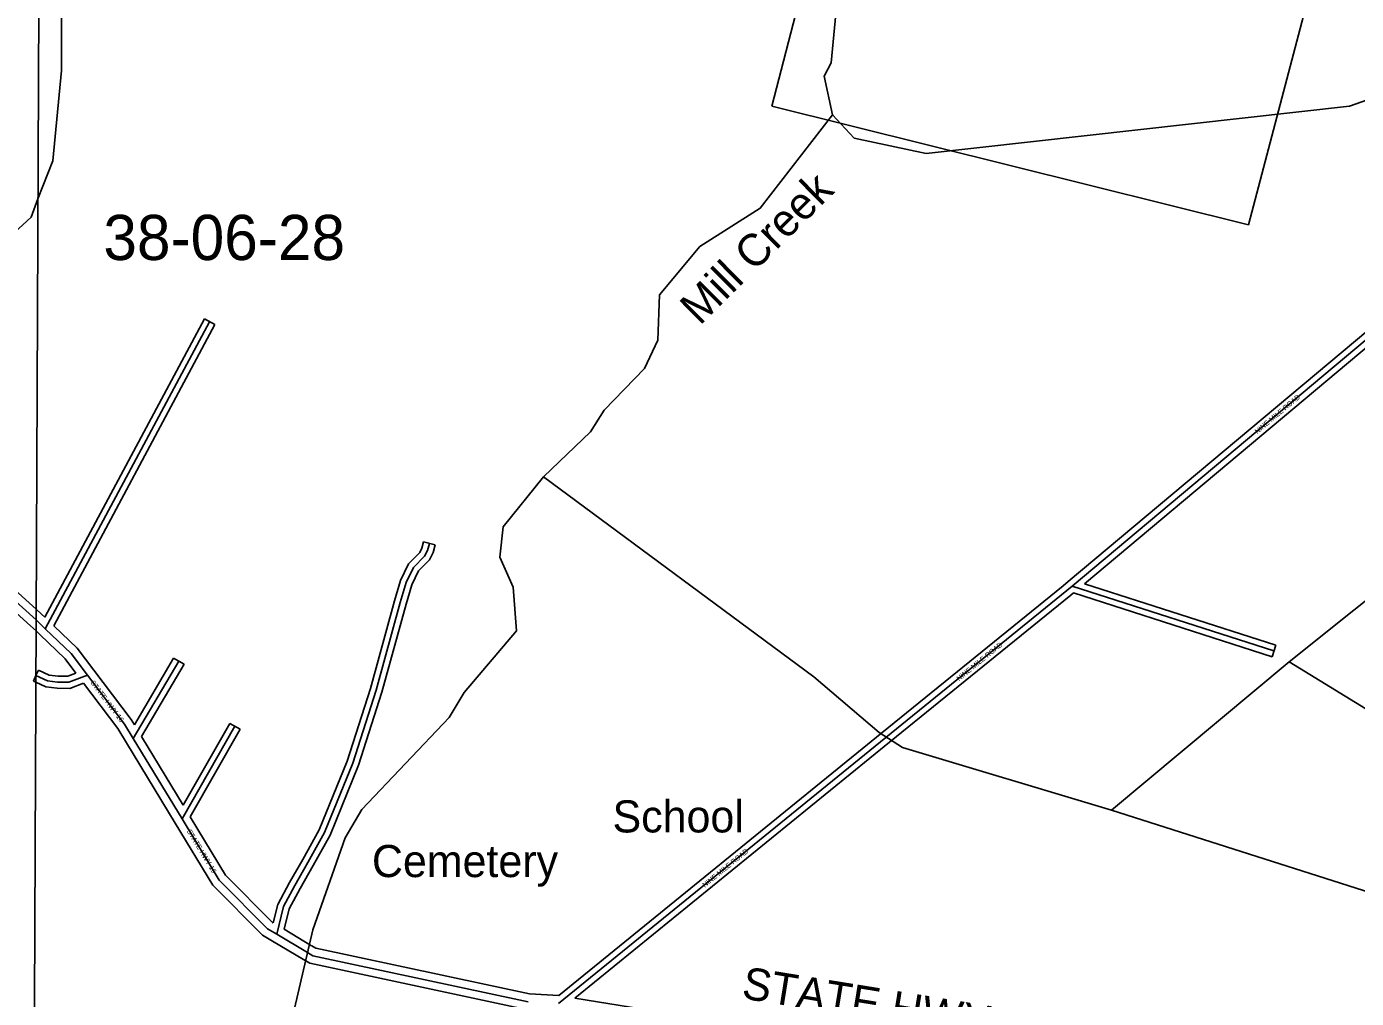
# Model space of a CAD drawing. Extents: x 418523 to 616617, y 1878279 to 2196743.
# Drawn here: x 497862 to 504488, y 2047011 to 2051852 of the extents above; entities that cross this region are included whole.
import ezdxf

# ---------------------------------------------------------------- set-up
doc = ezdxf.new("R2010")
doc.units = 0
for name, color, linetype in [('Level 1', 7, 'Continuous'), ('Level 2', 7, 'Continuous'), ('Level 22', 7, 'Continuous'), ('Level 23', 7, 'Continuous'), ('Level 28', 7, 'Continuous'), ('Level 31', 7, 'Continuous'), ('Level 32', 7, 'Continuous'), ('Level 34', 7, 'Continuous'), ('Level 41', 7, 'Continuous'), ('Level 5', 7, 'Continuous'), ('Level 57', 7, 'Continuous'), ('Level 63', 7, 'Continuous'), ('Level 7', 7, 'Continuous')]:
    doc.layers.add(name, color=color, linetype=linetype)

msp = doc.modelspace()

# ---------------------------------------------------------------- linework, layer by layer
at = {"layer": 'Level 1'}
for p, q in [((503876.504, 2060340.113), (501575.606, 2051455.543)), ((503950.055, 2050864.193), (506441.734, 2060330.346)), ((501575.606, 2051455.543), (503950.055, 2050864.193))]:
    msp.add_line(p, q, dxfattribs=at)
at = {"layer": 'Level 22'}
for p, q in [((497955.533, 2048852.317), (497909.56, 2048896.091)), ((498637.011, 2047904.534), (498393.641, 2048304.903)), ((499262.104, 2047238.491), (499108.278, 2047330.437))]:
    msp.add_line(p, q, dxfattribs=at)
for points in [[(497909.561, 2048896.091), (497909.491, 2048896.159), (497584.92, 2049189.238), (497425.185, 2049302.672)], [(498165.43, 2048621.563), (498084.51, 2048728.471), (497955.533, 2048852.317)], [(498393.641, 2048304.903), (498349.936, 2048377.1), (498165.43, 2048621.563)], [(499108.278, 2047330.437), (499063.11, 2047357.544), (498822.216, 2047600.065), (498637.011, 2047904.534)], [(500362.144, 2046994.106), (499287.688, 2047223.107), (499262.104, 2047238.491)]]:
    msp.add_lwpolyline(points, dxfattribs=at)
at = {"layer": 'Level 23'}
for p, q in [((497927.949, 2048823.349), (497909.322, 2048841.085)), ((498641.858, 2047973.571), (498434.37, 2048314.91)), ((498602.83, 2047883.756), (498359.46, 2048284.126)), ((499282.627, 2047272.826), (499145.33, 2047354.891)), ((499241.581, 2047204.156), (499087.755, 2047296.102)), ((500513.843, 2047025.074), (500367.541, 2047033.853))]:
    msp.add_line(p, q, dxfattribs=at)
for points in [[(497909.794, 2048949.78), (497609.99, 2049220.496), (497470.597, 2049319.484)], [(497909.323, 2048841.085), (497882.29, 2048866.825), (497559.85, 2049157.98), (497402.025, 2049270.059)], [(497952.581, 2048910.361), (497936.691, 2048925.492), (497909.793, 2048949.78)], [(498107.901, 2048631.286), (498054.524, 2048701.808), (497927.827, 2048823.465)], [(498197.325, 2048645.704), (498114.496, 2048755.133), (497997.619, 2048867.361)], [(498399.07, 2048373.179), (498383.097, 2048399.565), (498197.358, 2048645.661)], [(498359.422, 2048284.188), (498316.776, 2048354.635), (498145.504, 2048581.562)], [(499091.548, 2047387.128), (499087.973, 2047389.275), (498853.932, 2047624.896), (498677.495, 2047914.951)], [(499087.694, 2047296.139), (499038.248, 2047325.814), (498790.501, 2047575.233), (498602.837, 2047883.746)], [(500367.542, 2047033.854), (499302.569, 2047260.836), (499282.717, 2047272.772)], [(500319.187, 2046962.361), (499272.808, 2047185.38), (499241.49, 2047204.211)], [(506318.856, 2046022.721), (505869.111, 2046136.952), (504159.46, 2046435.651), (500593.498, 2047012.471)]]:
    msp.add_lwpolyline(points, dxfattribs=at)
at = {"layer": 'Level 31'}
for p, q in [((497955.533, 2048852.317), (498774.378, 2050381.656)), ((503071.79, 2049064.643), (504077.42, 2048741.485)), ((498393.641, 2048304.903), (498620.773, 2048690.142)), ((497908.358, 2048618.646), (497908.286, 2048618.679)), ((498637.011, 2047904.534), (498900.256, 2048365.99)), ((500512.211, 2046985.099), (502143.32, 2048309.936))]:
    msp.add_line(p, q, dxfattribs=at)
for points in [[(503071.79, 2049064.643), (505086.41, 2050752.4), (505764.377, 2051450.027)], [(499108.278, 2047330.437), (499142.755, 2047468.121), (499199.26, 2047573.343), (499264.353, 2047687.621), (499347.33, 2047836.732), (499487.2, 2048181.985), (499603.711, 2048545.522), (499724.018, 2048982.141), (499753.895, 2049081.66), (499789.371, 2049157.879), (499845.341, 2049213.281), (499860.35, 2049242.675), (499869.366, 2049277.548)], [(502143.32, 2048309.936), (503045.733, 2049042.932), (503071.79, 2049064.643)], [(498165.43, 2048621.563), (498072.489, 2048585.236), (498016.757, 2048585.477), (497967.069, 2048591.876), (497908.357, 2048618.646)]]:
    msp.add_lwpolyline(points, dxfattribs=at)
at = {"layer": 'Level 32'}
for p, q in [((497952.581, 2048910.361), (498747.93, 2050395.817)), ((497997.619, 2048867.361), (498800.826, 2050367.495)), ((498747.93, 2050395.817), (498800.826, 2050367.495)), ((499840.32, 2049285.058), (499898.412, 2049270.038)), ((503078.32, 2049031.032), (504068.243, 2048712.922)), ((503132.743, 2049076.567), (504086.6, 2048770.046)), ((504086.6, 2048770.046), (504068.243, 2048712.922)), ((498399.07, 2048373.179), (498594.93, 2048705.379)), ((498594.93, 2048705.379), (498646.616, 2048674.905)), ((497908.358, 2048618.838), (497920.732, 2048645.976)), ((498434.37, 2048314.911), (498646.616, 2048674.905)), ((497895.84, 2048591.382), (497908.359, 2048618.838)), ((497908.216, 2048585.74), (497895.84, 2048591.382)), ((498641.857, 2047973.571), (498874.198, 2048380.855)), ((498874.198, 2048380.855), (498926.315, 2048351.124)), ((498677.495, 2047914.952), (498926.315, 2048351.124)), ((500513.843, 2047025.074), (502124.405, 2048333.223)), ((500593.498, 2047012.471), (502162.235, 2048286.648))]:
    msp.add_line(p, q, dxfattribs=at)
for points in [[(503052.525, 2049087.64), (505065.966, 2050774.41), (505722.333, 2051449.809)], [(503132.743, 2049076.567), (505106.855, 2050730.389), (505785.892, 2051429.119)], [(499091.548, 2047387.128), (499114.56, 2047479.028), (499173.006, 2047587.867), (499238.21, 2047702.34), (499320.217, 2047849.707), (499458.973, 2048192.21), (499574.953, 2048554.088), (499695.186, 2048990.441), (499725.783, 2049092.358), (499764.443, 2049175.416), (499820.813, 2049231.215), (499832.13, 2049253.38), (499840.32, 2049285.058)], [(499145.33, 2047354.891), (499170.951, 2047457.215), (499225.514, 2047558.82), (499290.495, 2047672.901), (499374.442, 2047823.757), (499515.426, 2048171.76), (499632.47, 2048536.956), (499752.85, 2048973.842), (499782.006, 2049070.961), (499814.3, 2049140.342), (499869.87, 2049195.347), (499888.57, 2049231.97), (499898.412, 2049270.038)], [(502124.405, 2048333.223), (503026.673, 2049066.101), (503052.586, 2049087.691)], [(502162.235, 2048286.649), (503064.793, 2049019.763), (503078.32, 2049031.033)], [(498107.902, 2048631.286), (498066.897, 2048615.261), (498018.745, 2048615.47), (497975.394, 2048621.052), (497920.732, 2048645.976)], [(498145.505, 2048581.562), (498078.081, 2048555.21), (498014.768, 2048555.485), (497958.745, 2048562.699), (497908.215, 2048585.74)]]:
    msp.add_lwpolyline(points, dxfattribs=at)
at = {"layer": 'Level 5'}
for p, q in [((503267.325, 2047948.732), (504153.363, 2048687.791)), ((505418.005, 2047908.426), (504153.363, 2048687.791)), ((504824.62, 2047451.857), (503267.325, 2047948.732))]:
    msp.add_line(p, q, dxfattribs=at)
for points in [[(500438.32, 2049608.492), (500672.452, 2049832.831), (500739.502, 2049940.974), (500940.233, 2050148.761), (501007.382, 2050290.246), (501016.469, 2050515.291), (501217.289, 2050756.399), (501518.013, 2050947.187), (501878.013, 2051412.842)], [(498749.521, 2045537.443), (498833.51, 2045720.579), (499162.149, 2046811.599), (499288.923, 2047353.034), (499448.819, 2047811.047), (499532.638, 2047952.471), (499967.6, 2048409.567), (500043.02, 2048534.381), (500302.45, 2048841.972), (500286.466, 2049058.787), (500220.262, 2049209.07), (500237.43, 2049359.064), (500438.32, 2049608.492)], [(503267.325, 2047948.732), (502226.295, 2048260.549), (502109.811, 2048335.939), (501785.579, 2048612.122), (500438.32, 2049608.492)], [(505418.005, 2047908.426), (505411.625, 2048517.01), (505386.982, 2048625.452), (505096.449, 2049018.209), (504913.761, 2049235.542), (504796.929, 2049202.59), (504153.363, 2048687.791)]]:
    msp.add_lwpolyline(points, dxfattribs=at)
at = {"layer": 'Level 63'}
for points in [[(458142.926, 2015097.576), (497762.103, 2014904.337), (497959.305, 2060362.642), (458389.488, 2060556.305), (458142.926, 2015097.576)], [(497762.102, 2014904.337), (537381.015, 2014754.121), (537528.7, 2060211.986), (497959.304, 2060362.642), (497762.102, 2014904.337)]]:
    msp.add_lwpolyline(points, dxfattribs=at)
at = {"layer": 'Level 7'}
msp.add_line((497918.29, 2050993.489), (497918.665, 2050994.451), dxfattribs=at)
for points in [[(501878.013, 2051412.842), (501836.949, 2051604.706), (501870.499, 2051671.299), (501939.508, 2052387.997), (501950.584, 2053238.278), (501769.139, 2053839.081), (501719.486, 2053955.953), (501719.745, 2054030.985), (501545.725, 2054356.691), (501554.155, 2054390.002), (501496.161, 2054498.574), (501289.975, 2055191.149), (500792.728, 2056101.446), (500744.318, 2056593.417), (500537.375, 2057052.606), (500172.04, 2057503.954), (499806.325, 2057838.618), (499007.797, 2058391.403), (498675.742, 2058825.971), (498170.523, 2059844.64), (498129.27, 2059978.153), (498098.415, 2060362.113)], [(497918.29, 2050993.489), (497884.451, 2050901.946), (497658.258, 2050694.748), (497474.236, 2050579.062), (497246.569, 2050105.097), (497036.818, 2049856.118), (494785.261, 2051268.841), (495030.117, 2051842.708), (495063.697, 2051884.22), (495513.33, 2051790.104), (496103.738, 2051511.796), (496253.572, 2051469.296), (496412.126, 2051501.79), (496479.406, 2051609.803), (496581.501, 2051992.744), (496599.158, 2052176.049), (497123.896, 2053632.102), (497250.145, 2053856.49), (497450.937, 2053988.796), (497742.226, 2053895.528), (497930.317, 2053680.585)], [(497918.664, 2050994.451), (497992.487, 2051183.685), (498035.64, 2051633.686), (498038.615, 2052559.019), (497975.056, 2053526.262), (497932.783, 2053677.766)], [(504779.588, 2051570.178), (504454.082, 2051454.521), (502344.227, 2051219.603), (501985.998, 2051295.771), (501878.013, 2051412.842)]]:
    msp.add_lwpolyline(points, dxfattribs=at)

# ---------------------------------------------------------------- texts
at = {"layer": 'Level 2'}
msp.add_text('38-06-28', height=225, dxfattribs=at).set_placement((498244.743, 2050688.766))
at = {"layer": 'Level 28'}
msp.add_text('STATE HWY 16', height=160, rotation=350.8109306, dxfattribs=at).set_placement((501420.491, 2047011.652))
at = {"layer": 'Level 34'}
for s, rotation, p in [('NINE MILE ROAD', 39.9539222, (503994.415, 2049821.272)), ('NINE MILE ROAD', 39.0848583, (502508.528, 2048590.479)), ('STATE HWY 16', 307.0427139, (498178.83, 2048583.059)), ('STATE HWY 16', 301.3107944, (498659.52, 2047843.484)), ('NINE MILE ROAD', 39.0837528, (501241.765, 2047561.566))]:
    msp.add_text(s, height=25, rotation=rotation, dxfattribs=at).set_placement(p)
at = {"layer": 'Level 41'}
msp.add_text('Mill Creek', height=160, rotation=44.6894194, dxfattribs=at).set_placement((501216.146, 2050358.987))
at = {"layer": 'Level 57'}
for s, p in [('School', (500781.824, 2047837.346)), ('Cemetery', (499582.93, 2047614.968))]:
    msp.add_text(s, height=160, dxfattribs=at).set_placement(p)

doc.saveas('drawing.dxf')
